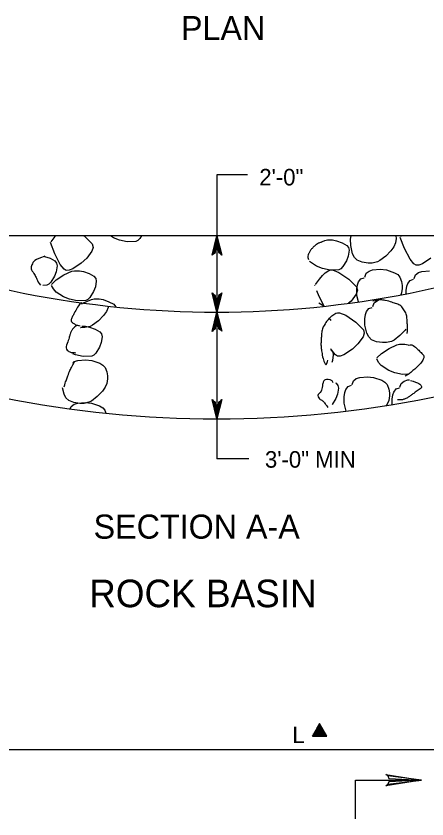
# Model space of a CAD drawing. Extents: x 636183 to 639890, y 299162 to 300538.
# Drawn here: x 638305.4 to 638379.8, y 300233.6 to 300379.2 of the extents above; entities that cross this region are included whole.
import ezdxf

# ---------------------------------------------------------------- set-up
doc = ezdxf.new("R2010")
doc.units = 0
doc.layers.add('Default', color=7, linetype='Continuous')

# ---------------------------------------------------------------- blocks, each defined once
blk = doc.blocks.new('CT')
at = {"layer": 'Default'}
for p, q in [((-0.094, -0.277), (-0.271, 0.031)), ((-0.053, -0.277), (-0.251, 0.066)), ((-0.012, -0.277), (-0.23, 0.102)), ((0.03, -0.277), (-0.21, 0.138)), ((0.071, -0.277), (-0.189, 0.173)), ((0.112, -0.277), (-0.168, 0.209)), ((0.153, -0.277), (-0.148, 0.245)), ((0.195, -0.277), (-0.127, 0.281)), ((0.236, -0.277), (-0.106, 0.316)), ((0.277, -0.277), (-0.086, 0.352)), ((0.318, -0.277), (-0.065, 0.388)), ((0.36, -0.277), (-0.044, 0.423)), ((0.401, -0.277), (-0.024, 0.459)), ((0.442, -0.277), (-0.003, 0.495)), ((-0.424, -0.277), (-0.436, -0.255)), ((-0.383, -0.277), (-0.416, -0.219)), ((-0.342, -0.277), (-0.395, -0.184)), ((-0.3, -0.277), (-0.374, -0.148)), ((-0.259, -0.277), (-0.354, -0.112)), ((-0.218, -0.277), (-0.333, -0.077)), ((-0.177, -0.277), (-0.313, -0.041)), ((-0.135, -0.277), (-0.292, -0.005))]:
    blk.add_line(p, q, dxfattribs=at)
blk.add_lwpolyline([(-0.448, -0.277), (0.444, -0.277), (-0.002, 0.497)], close=True, dxfattribs=at)

msp = doc.modelspace()

# ---------------------------------------------------------------- linework, layer by layer
at = {"layer": 'Default'}
for p, q in [((638347.33, 300350.4), (638341.74, 300350.4)), ((638341.74, 300350.4), (638341.74, 300298.94)), ((638410.83, 300339.34), (638265.87, 300339.34)), ((638311.71, 300338.27), (638312.43, 300339.25)), ((638312.43, 300339.25), (638312.5, 300339.34)), ((638317.66, 300339.34), (638317.78, 300339.26)), ((638317.78, 300339.26), (638319.17, 300337.87)), ((638323.03, 300338.96), (638322.46, 300339.34)), ((638328.09, 300339.34), (638327.79, 300338.87)), ((638365.98, 300338.74), (638366.07, 300339.34)), ((638374.19, 300339.34), (638374.21, 300338.87)), ((638375.07, 300339.2), (638375.17, 300339.34)), ((638312.38, 300336.1), (638311.63, 300338.14)), ((638319.17, 300337.87), (638319.33, 300337.24)), ((638324.09, 300338.56), (638323.03, 300338.96)), ((638325.51, 300338.26), (638324.09, 300338.56)), ((638327.06, 300338.31), (638325.51, 300338.26)), ((638327.42, 300338.5), (638327.06, 300338.31)), ((638327.79, 300338.87), (638327.42, 300338.5)), ((638360.27, 300338.05), (638361.3, 300338.52)), ((638361.3, 300338.52), (638361.77, 300338.63)), ((638361.77, 300338.63), (638362.69, 300338.62)), ((638362.69, 300338.62), (638363.41, 300338.47)), ((638363.41, 300338.47), (638364.45, 300338.09)), ((638364.45, 300338.09), (638365.32, 300337.62)), ((638366, 300337.58), (638365.98, 300338.74)), ((638374.09, 300338.07), (638373.79, 300337.36)), ((638374.21, 300338.87), (638374.09, 300338.07)), ((638375.74, 300337.03), (638374.99, 300339.07)), ((638319.12, 300336.57), (638318.18, 300335.29)), ((638319.33, 300337.24), (638319.12, 300336.57)), ((638365.32, 300337.62), (638365.63, 300337.23)), ((638365.72, 300336.74), (638365.57, 300335.67)), ((638365.63, 300337.23), (638365.72, 300336.74)), ((638366.34, 300336.11), (638366, 300337.58)), ((638373.27, 300336.65), (638372.34, 300335.68)), ((638373.79, 300337.36), (638373.27, 300336.65)), ((638376.75, 300335.11), (638375.74, 300337.03)), ((638310.54, 300335.63), (638311.53, 300335.27)), ((638311.53, 300335.27), (638312.4, 300334.8)), ((638313.39, 300334.18), (638312.38, 300336.1)), ((638312.4, 300334.8), (638312.71, 300334.4)), ((638318.18, 300335.29), (638317.18, 300334.38)), ((638365.25, 300334.84), (638364.58, 300333.76)), ((638365.57, 300335.67), (638365.25, 300334.84)), ((638366.68, 300335.45), (638366.34, 300336.11)), ((638367.18, 300334.95), (638366.68, 300335.45)), ((638368.09, 300334.59), (638367.18, 300334.95)), ((638371.29, 300334.87), (638370.83, 300334.63)), ((638372.34, 300335.68), (638371.29, 300334.87)), ((638377.45, 300334.26), (638376.75, 300335.11)), ((638380.54, 300335.31), (638378.99, 300334.29)), ((638312.8, 300333.91), (638312.65, 300332.85)), ((638312.71, 300334.4), (638312.8, 300333.91)), ((638314.09, 300333.33), (638313.39, 300334.18)), ((638314.48, 300333.09), (638314.09, 300333.33)), ((638315.63, 300333.36), (638314.97, 300333.11)), ((638317.18, 300334.38), (638315.63, 300333.36)), ((638359.82, 300333.86), (638358.54, 300334.69)), ((638360.88, 300333.45), (638359.82, 300333.86)), ((638362.29, 300333.15), (638360.88, 300333.45)), ((638364.21, 300333.39), (638363.84, 300333.2)), ((638364.58, 300333.76), (638364.21, 300333.39)), ((638369.17, 300334.41), (638368.09, 300334.59)), ((638369.91, 300334.42), (638369.17, 300334.41)), ((638370.83, 300334.63), (638369.91, 300334.42)), ((638369.98, 300333.18), (638371.36, 300333.29)), ((638371.36, 300333.29), (638372.47, 300333.16)), ((638377.84, 300334.02), (638377.45, 300334.26)), ((638378.33, 300334.04), (638377.84, 300334.02)), ((638378.99, 300334.29), (638378.33, 300334.04)), ((638312.33, 300332.01), (638311.66, 300330.93)), ((638312.65, 300332.85), (638312.33, 300332.01)), ((638312.64, 300331.35), (638314.03, 300332.27)), ((638314.03, 300332.27), (638315.47, 300332.92)), ((638314.97, 300333.11), (638314.48, 300333.09)), ((638315.47, 300332.92), (638315.94, 300333.03)), ((638315.94, 300333.03), (638316.86, 300333.03)), ((638316.86, 300333.03), (638317.58, 300332.88)), ((638317.58, 300332.88), (638318.62, 300332.5)), ((638318.62, 300332.5), (638319.49, 300332.02)), ((638319.49, 300332.02), (638319.8, 300331.63)), ((638360.32, 300331.48), (638360.9, 300332.18)), ((638360.9, 300332.18), (638361.36, 300332.64)), ((638361.36, 300332.64), (638362.04, 300333.09)), ((638362.04, 300333.09), (638362.39, 300333.19)), ((638363.84, 300333.2), (638362.29, 300333.15)), ((638362.39, 300333.19), (638362.72, 300333.18)), ((638362.72, 300333.18), (638363.85, 300332.72)), ((638363.85, 300332.72), (638365.66, 300331.48)), ((638368.55, 300331.88), (638368.79, 300332.55)), ((638368.79, 300332.55), (638369.32, 300332.96)), ((638369.32, 300332.96), (638369.98, 300333.18)), ((638372.47, 300333.16), (638373.96, 300332.67)), ((638373.96, 300332.67), (638374.52, 300332.31)), ((638374.52, 300332.31), (638374.88, 300331.88)), ((638374.88, 300331.88), (638375.2, 300331.07)), ((638377.48, 300331.62), (638377.72, 300332.29)), ((638377.72, 300332.29), (638378.26, 300332.7)), ((638378.26, 300332.7), (638378.91, 300332.91)), ((638378.91, 300332.91), (638380.3, 300333.03)), ((638310.92, 300330.38), (638310.24, 300330.36)), ((638311.29, 300330.57), (638310.92, 300330.38)), ((638311.66, 300330.93), (638311.29, 300330.57)), ((638311.81, 300330.55), (638312.64, 300331.35)), ((638312.13, 300329.72), (638311.81, 300330.37)), ((638319.89, 300331.14), (638319.74, 300330.08)), ((638319.8, 300331.63), (638319.89, 300331.14)), ((638359.53, 300330.31), (638359.51, 300330.36)), ((638359.6, 300330.5), (638360.32, 300331.48)), ((638365.66, 300331.48), (638367.06, 300330.09)), ((638367.12, 300329.68), (638367.24, 300330.47)), ((638367.24, 300330.47), (638367.42, 300330.98)), ((638367.42, 300330.98), (638367.85, 300331.53)), ((638367.85, 300331.53), (638368.46, 300331.75)), ((638375.2, 300331.07), (638375.32, 300330.36)), ((638375.32, 300330.36), (638375.35, 300329.81)), ((638376.18, 300330.21), (638376.36, 300330.72)), ((638376.36, 300330.72), (638376.78, 300331.27)), ((638376.78, 300331.27), (638377.39, 300331.48)), ((638312.63, 300329.15), (638312.13, 300329.72)), ((638313.99, 300328.26), (638312.63, 300329.15)), ((638319.42, 300329.24), (638318.75, 300328.16)), ((638319.74, 300330.08), (638319.42, 300329.24)), ((638360.27, 300328.32), (638359.88, 300329.35)), ((638367.22, 300329.47), (638367, 300328.8)), ((638367.06, 300330.09), (638367.22, 300329.47)), ((638367.14, 300328.52), (638367.12, 300329.68)), ((638375.23, 300329.01), (638375.09, 300328.67)), ((638375.35, 300329.81), (638375.23, 300329.01)), ((638376.05, 300329.42), (638376.18, 300330.21)), ((638376.06, 300328.85), (638376.05, 300329.42)), ((638315.05, 300327.86), (638313.99, 300328.26)), ((638316.46, 300327.56), (638315.05, 300327.86)), ((638318.01, 300327.6), (638316.46, 300327.56)), ((638317.62, 300327.18), (638319.06, 300327.83)), ((638318.38, 300327.8), (638318.01, 300327.6)), ((638318.75, 300328.16), (638318.38, 300327.8)), ((638319.06, 300327.83), (638319.53, 300327.94)), ((638319.53, 300327.94), (638320.45, 300327.93)), ((638320.45, 300327.93), (638321.17, 300327.78)), ((638321.17, 300327.78), (638322.21, 300327.41)), ((638361.17, 300326.58), (638360.27, 300328.32)), ((638366.06, 300327.52), (638365.63, 300327.13)), ((638367, 300328.8), (638366.06, 300327.52)), ((638367.41, 300327.38), (638367.14, 300328.52)), ((638370.23, 300327.18), (638370.77, 300327.58)), ((638370.77, 300327.58), (638371.01, 300327.66)), ((638317.6, 300327.16), (638317.62, 300327.18)), ((638322.03, 300326.35), (638321.73, 300325.65)), ((638322.07, 300326.61), (638322.03, 300326.35)), ((638322.21, 300327.41), (638323.08, 300326.93)), ((638323.08, 300326.93), (638323.39, 300326.54)), ((638323.39, 300326.54), (638323.4, 300326.46)), ((638360.2, 300327.19), (638360.81, 300326.86)), ((638360.81, 300326.86), (638361.04, 300326.57)), ((638368.87, 300325.6), (638369.29, 300326.16)), ((638369.29, 300326.16), (638369.9, 300326.37)), ((638369.99, 300326.51), (638370.23, 300327.18)), ((638321.2, 300324.93), (638320.28, 300323.96)), ((638321.73, 300325.65), (638321.2, 300324.93)), ((638362.15, 300324.4), (638362.6, 300324.86)), ((638362.6, 300324.86), (638363.29, 300325.31)), ((638363.29, 300325.31), (638363.63, 300325.41)), ((638363.63, 300325.41), (638363.97, 300325.4)), ((638363.97, 300325.4), (638365.1, 300324.94)), ((638365.1, 300324.94), (638366.91, 300323.7)), ((638368.56, 300324.3), (638368.69, 300325.1)), ((638368.69, 300325.1), (638368.87, 300325.6)), ((638319.23, 300323.15), (638318.77, 300322.91)), ((638320.28, 300323.96), (638319.23, 300323.15)), ((638361.98, 300324.2), (638362.15, 300324.4)), ((638366.91, 300323.7), (638368.3, 300322.32)), ((638368.58, 300323.15), (638368.56, 300324.3)), ((638368.93, 300321.68), (638368.58, 300323.15)), ((638317.11, 300322.69), (638317.07, 300322.7)), ((638317.84, 300322.7), (638317.11, 300322.69)), ((638317.27, 300322.95), (638317.94, 300322.95)), ((638318.77, 300322.91), (638317.84, 300322.7)), ((638317.94, 300322.95), (638318.65, 300322.8)), ((638318.65, 300322.8), (638319.69, 300322.42)), ((638319.69, 300322.42), (638320.56, 300321.95)), ((638320.56, 300321.95), (638320.87, 300321.55)), ((638368.46, 300321.68), (638368.25, 300321.02)), ((638368.3, 300322.32), (638368.46, 300321.68)), ((638369.27, 300321.02), (638368.93, 300321.68)), ((638375.85, 300322.22), (638374.93, 300321.25)), ((638375.98, 300322.4), (638375.85, 300322.22)), ((638320.97, 300321.06), (638320.82, 300320)), ((638320.87, 300321.55), (638320.97, 300321.06)), ((638368.25, 300321.02), (638367.31, 300319.74)), ((638369.77, 300320.52), (638369.27, 300321.02)), ((638370.68, 300320.15), (638369.77, 300320.52)), ((638373.42, 300320.2), (638372.49, 300319.99)), ((638373.88, 300320.43), (638373.42, 300320.2)), ((638374.93, 300321.25), (638373.88, 300320.43)), ((638320.5, 300319.16), (638319.83, 300318.08)), ((638320.82, 300320), (638320.5, 300319.16)), ((638362.37, 300318.73), (638362.45, 300318.69)), ((638362.52, 300318.62), (638362.39, 300318.86)), ((638366.31, 300318.82), (638364.76, 300317.8)), ((638367.31, 300319.74), (638366.31, 300318.82)), ((638371.75, 300319.98), (638370.68, 300320.15)), ((638371.56, 300318.01), (638372.95, 300318.93)), ((638372.49, 300319.99), (638371.75, 300319.98)), ((638372.95, 300318.93), (638374.39, 300319.58)), ((638374.39, 300319.58), (638374.86, 300319.7)), ((638374.86, 300319.7), (638375.78, 300319.69)), ((638375.78, 300319.69), (638376.41, 300319.56)), ((638316.13, 300317.78), (638315.63, 300317.97)), ((638317.54, 300317.48), (638316.13, 300317.78)), ((638319.09, 300317.53), (638317.54, 300317.48)), ((638319.46, 300317.72), (638319.09, 300317.53)), ((638319.83, 300318.08), (638319.46, 300317.72)), ((638362.45, 300318.69), (638362.76, 300318.29)), ((638363.22, 300317.77), (638362.52, 300318.62)), ((638362.85, 300317.8), (638362.7, 300316.74)), ((638362.76, 300318.29), (638362.85, 300317.8)), ((638363.61, 300317.54), (638363.22, 300317.77)), ((638364.1, 300317.55), (638363.61, 300317.54)), ((638364.76, 300317.8), (638364.1, 300317.55)), ((638370.73, 300317.21), (638371.56, 300318.01)), ((638315.63, 300316.32), (638315.93, 300316.55)), ((638315.93, 300316.55), (638316.58, 300316.77)), ((638316.58, 300316.77), (638317.97, 300316.88)), ((638317.97, 300316.88), (638319.08, 300316.75)), ((638319.08, 300316.75), (638320.56, 300316.26)), ((638320.56, 300316.26), (638321.12, 300315.9)), ((638321.12, 300315.9), (638321.49, 300315.47)), ((638362.7, 300316.74), (638362.56, 300316.37)), ((638371.05, 300316.38), (638370.73, 300317.03)), ((638371.55, 300315.81), (638371.05, 300316.38)), ((638372.91, 300314.92), (638371.55, 300315.81)), ((638321.49, 300315.47), (638321.8, 300314.66)), ((638321.8, 300314.66), (638321.93, 300313.95)), ((638373.97, 300314.52), (638372.91, 300314.92)), ((638375.38, 300314.22), (638373.97, 300314.52)), ((638321.95, 300313.4), (638321.84, 300312.6)), ((638321.93, 300313.95), (638321.95, 300313.4)), ((638366.24, 300312.38), (638366.48, 300313.05)), ((638366.48, 300313.05), (638367.02, 300313.46)), ((638367.02, 300313.46), (638367.67, 300313.68)), ((638367.67, 300313.68), (638369.06, 300313.79)), ((638369.06, 300313.79), (638370.16, 300313.66)), ((638370.16, 300313.66), (638371.65, 300313.17)), ((638371.65, 300313.17), (638372.21, 300312.81)), ((638375.16, 300312.6), (638375.7, 300313)), ((638376.31, 300314.25), (638375.38, 300314.22)), ((638375.7, 300313), (638376.35, 300313.22)), ((638376.35, 300313.22), (638376.65, 300313.25)), ((638314.08, 300310.65), (638313.81, 300311.8)), ((638321.53, 300311.9), (638321.01, 300311.19)), ((638321.84, 300312.6), (638321.53, 300311.9)), ((638363.25, 300312.68), (638363.36, 300312.62)), ((638363.36, 300312.62), (638363.67, 300312.23)), ((638363.77, 300311.74), (638363.62, 300310.67)), ((638363.67, 300312.23), (638363.77, 300311.74)), ((638364.93, 300310.97), (638365.12, 300311.48)), ((638365.12, 300311.48), (638365.54, 300312.03)), ((638365.54, 300312.03), (638366.15, 300312.25)), ((638372.21, 300312.81), (638372.58, 300312.38)), ((638372.58, 300312.38), (638372.89, 300311.57)), ((638372.89, 300311.57), (638373.02, 300310.87)), ((638373.8, 300311.03), (638374.22, 300311.58)), ((638374.22, 300311.58), (638374.83, 300311.79)), ((638374.92, 300311.93), (638375.16, 300312.6)), ((638314.42, 300309.98), (638314.08, 300310.65)), ((638314.93, 300309.49), (638314.42, 300309.98)), ((638320.08, 300310.21), (638319.03, 300309.4)), ((638321.01, 300311.19), (638320.08, 300310.21)), ((638363.62, 300310.67), (638363.3, 300309.84)), ((638364.81, 300310.18), (638364.93, 300310.97)), ((638364.83, 300309.02), (638364.81, 300310.18)), ((638373.04, 300310.31), (638372.93, 300309.51)), ((638373.02, 300310.87), (638373.04, 300310.31)), ((638373.49, 300309.73), (638373.61, 300310.52)), ((638373.61, 300310.52), (638373.8, 300311.03)), ((638315.83, 300309.12), (638314.93, 300309.49)), ((638315.35, 300308.4), (638315.88, 300308.8)), ((638316.91, 300308.94), (638315.83, 300309.12)), ((638315.88, 300308.8), (638316.54, 300309.02)), ((638316.54, 300309.02), (638317.92, 300309.13)), ((638317.65, 300308.95), (638316.91, 300308.94)), ((638318.57, 300309.17), (638317.65, 300308.95)), ((638317.92, 300309.13), (638319.03, 300309)), ((638319.03, 300309.4), (638318.57, 300309.17)), ((638319.03, 300309), (638320.52, 300308.51)), ((638362.63, 300308.76), (638362.62, 300308.75)), ((638363.3, 300309.84), (638362.63, 300308.76)), ((638365.17, 300307.57), (638364.83, 300309.02)), ((638372.62, 300308.81), (638372.45, 300308.58)), ((638372.93, 300309.51), (638372.62, 300308.81)), ((638373.51, 300308.74), (638373.49, 300309.73)), ((638315.19, 300307.96), (638315.35, 300308.4)), ((638320.52, 300308.51), (638321.08, 300308.15)), ((638321.08, 300308.15), (638321.45, 300307.72)), ((638321.45, 300307.72), (638321.65, 300307.19)), ((638347.56, 300298.94), (638341.74, 300298.94)), ((638366.9, 300233.62), (638366.9, 300240.65)), ((638366.9, 300240.65), (638378.79, 300240.65))]:
    msp.add_line(p, q, dxfattribs=at)
for points in [[(638341.12, 300336.1), (638340.9, 300335.83), (638341.74, 300339.34), (638341.12, 300336.1), (638341.49, 300336.3), (638341.74, 300339.34), (638342.02, 300336.31), (638342.39, 300336.13), (638341.74, 300339.34), (638342.65, 300335.85), (638342.39, 300336.13)], [(638342.4, 300328.75), (638342.63, 300329.02), (638341.74, 300325.52), (638342.4, 300328.75), (638342.03, 300328.55), (638341.74, 300325.52), (638341.51, 300328.55), (638341.13, 300328.74), (638341.74, 300325.52), (638340.88, 300329.02), (638341.13, 300328.74)], [(638341.14, 300322.28), (638340.92, 300322.01), (638341.74, 300325.52), (638341.14, 300322.28), (638341.51, 300322.48), (638341.74, 300325.52), (638342.03, 300322.49), (638342.41, 300322.32), (638341.74, 300325.52), (638342.67, 300322.04), (638342.41, 300322.32)], [(638342.4, 300309.4), (638342.63, 300309.67), (638341.74, 300306.18), (638342.4, 300309.4), (638342.03, 300309.21), (638341.74, 300306.18), (638341.51, 300309.21), (638341.13, 300309.39), (638341.74, 300306.18), (638340.88, 300309.68), (638341.13, 300309.39)], [(638439.16, 300246.14), (638276.12, 300246.14)], [(638372.7, 300241.41), (638372.93, 300240.97), (638378.8, 300240.64), (638372.7, 300241.41), (638372.39, 300241.68), (638378.8, 300240.64), (638372.93, 300240.35), (638372.72, 300239.92), (638378.8, 300240.64), (638372.39, 300239.62), (638372.72, 300239.92)]]:
    msp.add_lwpolyline(points, dxfattribs=at)
for radius in [179.62, 198.96]:
    msp.add_arc((638341.74, 300505.14), radius, 247.3801, 292.6199, dxfattribs=at)
for points in [[(638360.7, 300338.17), (638360.22, 300338.07), (638359.77, 300337.79), (638359.34, 300337.39), (638358.88, 300336.98), (638358.58, 300336.55), (638358.37, 300336.03), (638358.24, 300335.73), (638358.24, 300335.36), (638358.37, 300335.06)], [(638310.57, 300335.65), (638309.68, 300335.32), (638308.58, 300334.89), (638308.24, 300334.09), (638307.95, 300333.39), (638308.65, 300332.5), (638309.02, 300331.76), (638309.25, 300331.28), (638309.4, 300330.84), (638309.8, 300330.4)], [(638317.37, 300326.9), (638317.22, 300327.64), (638316.2, 300325.88), (638315.82, 300325.15), (638315.56, 300324.67), (638315.2, 300323.94), (638315.63, 300323.6), (638316.03, 300323.28), (638316.5, 300323.13), (638316.99, 300323.02)], [(638376.24, 300321.66), (638376.32, 300322.3), (638376.29, 300322.95), (638376.24, 300323.6), (638376.19, 300324.4), (638376.15, 300325.17), (638375.66, 300325.93), (638375.14, 300326.73), (638374.34, 300327.02), (638373.52, 300327.29), (638372.38, 300327.66), (638371.13, 300327.83), (638370.02, 300327.48)], [(638362.45, 300323.99), (638362.24, 300324.66), (638361.12, 300323.16), (638360.89, 300322.43), (638360.77, 300322.05), (638360.72, 300321.66), (638360.7, 300321.27), (638360.65, 300320.43), (638360.59, 300319.59), (638360.7, 300318.74), (638360.82, 300317.8), (638361.14, 300316.44), (638361.48, 300316.02), (638361.58, 300315.9), (638361.8, 300316.51), (638361.86, 300316.8)], [(638316.79, 300323.02), (638316.49, 300323.25), (638315.92, 300322.82), (638315.63, 300322.43), (638315.29, 300322), (638315.17, 300321.54), (638315.04, 300321.07), (638314.81, 300320.21), (638314.17, 300318.88), (638315.04, 300318.35), (638315.42, 300318.13), (638315.82, 300318.19), (638316.21, 300318.16)], [(638376.43, 300319.52), (638376.95, 300319.74), (638377.64, 300319.27), (638378.18, 300318.74), (638378.75, 300318.2), (638379.41, 300317.51), (638379.15, 300317), (638378.78, 300316.25), (638377.98, 300315.52), (638377.21, 300314.86), (638376.77, 300314.48), (638376.36, 300314.17), (638375.85, 300313.89)], [(638314.07, 300311.94), (638314.24, 300312.53), (638314.44, 300313.11), (638314.65, 300313.69), (638315.02, 300314.7), (638315.48, 300315.66), (638316.02, 300316.61)], [(638362.84, 300312.72), (638362.67, 300313.29), (638361.32, 300313.43), (638361.09, 300312.91), (638360.87, 300312.44), (638360.87, 300311.84), (638360.7, 300311.36), (638360.56, 300310.97), (638359.98, 300310.55), (638360.11, 300310.2), (638360.29, 300309.75), (638360.95, 300309.46), (638361.28, 300309.03), (638361.48, 300308.78), (638361.69, 300308.52), (638361.86, 300308.25)], [(638376.82, 300313.11), (638377.53, 300312.92), (638378.56, 300312.57), (638378.77, 300312.14), (638378.95, 300311.75), (638377.94, 300311.19), (638377.41, 300310.78), (638376.9, 300310.39), (638376.44, 300310.06), (638375.85, 300309.81), (638375.41, 300309.61), (638374.94, 300309.56), (638374.49, 300309.61)]]:
    msp.add_open_spline(points, degree=3, dxfattribs=at)

# ---------------------------------------------------------------- block references
at = {"layer": 'Default', "xscale": 2.901199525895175, "yscale": 2.901199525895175}
msp.add_blockref('CT', (638360.36, 300249.46), dxfattribs=at)

# ---------------------------------------------------------------- texts
at = {"layer": 'Default'}
for s, height, p in [('PLAN', 4.372, (638335.25, 300374.83)), ('2\'-0"', 2.998, (638349.44, 300348.49)), ('3\'-0" MIN', 2.998, (638350.47, 300297.31)), ('SECTION A-A', 4.3721, (638319.42, 300284.44)), ('ROCK BASIN', 4.997, (638318.62, 300272.01)), ('L', 3, (638355.42, 300247.36))]:
    msp.add_text(s, height=height, dxfattribs=at).set_placement(p)

doc.saveas('drawing.dxf')
